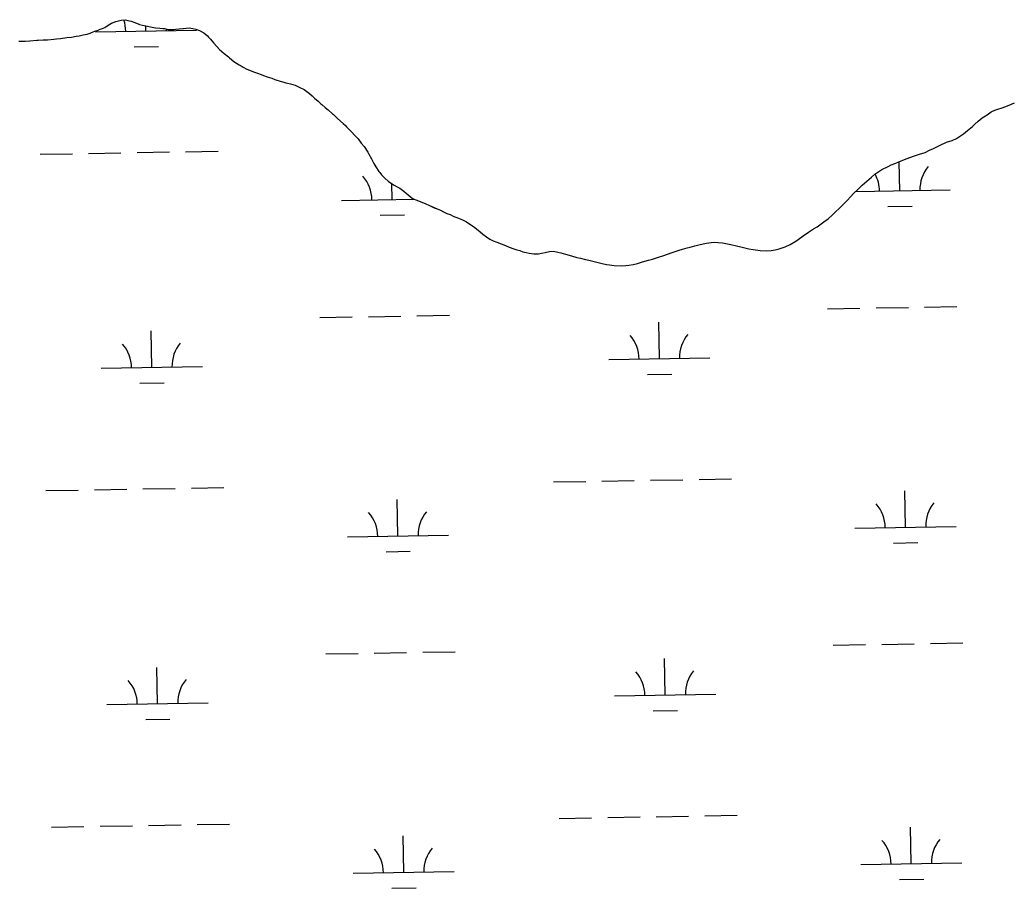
# Model space of a CAD drawing. Extents: x 3887375 to 3925618, y 296674 to 322633.
# Drawn here: x 3919501 to 3920482, y 311128 to 311987 of the extents above; entities that cross this region are included whole.
import ezdxf

# ---------------------------------------------------------------- set-up
doc = ezdxf.new("R2010")
doc.units = 0
doc.layers.add('V-TOPO-SHOR', color=7, linetype='Continuous')
doc.layers.add('V-WETL-SWMP', color=7, linetype='Continuous')

msp = doc.modelspace()

# ---------------------------------------------------------------- linework, layer by layer
at = {"layer": 'V-TOPO-SHOR'}
for points in [[(3919499.77, 311965.38), (3919501.41, 311965.38), (3919506.03, 311965.52), (3919510.65, 311965.8), (3919517.36, 311966.53), (3919518.7, 311966.53), (3919523.91, 311966.82), (3919527.94, 311966.81), (3919534.34, 311967.39), (3919536.88, 311967.68), (3919540.9, 311968.12), (3919547.31, 311969), (3919551.63, 311969.59), (3919556.25, 311970.47), (3919559.23, 311970.91), (3919563.41, 311971.8), (3919567.13, 311972.39), (3919570.11, 311973.42), (3919571.6, 311974.01), (3919574.88, 311975.35), (3919578.17, 311976.53), (3919580.1, 311977.27), (3919581.45, 311977.87), (3919584.73, 311979.2), (3919588.01, 311981.28), (3919591.44, 311983.21), (3919595.61, 311984.99), (3919598.15, 311985.73), (3919600.98, 311986.17), (3919605.15, 311986.6), (3919607.54, 311986.01), (3919610.66, 311985.4), (3919614.53, 311983.9), (3919618.25, 311982.4), (3919619, 311982.1), (3919622.12, 311981.2), (3919626.74, 311980.3), (3919630.02, 311979.85), (3919634.93, 311978.64)], [(3919634.93, 311978.64), (3919639.25, 311978.34), (3919642.08, 311978.18), (3919643.72, 311978.03), (3919647.45, 311977.13), (3919651.76, 311976.97), (3919652.96, 311977.12), (3919655.04, 311977.26), (3919658.32, 311977.85), (3919661.9, 311978.14), (3919662.64, 311978.14), (3919665.18, 311978.43), (3919668.45, 311978.57), (3919669.79, 311978.42), (3919671.73, 311977.97), (3919674.71, 311977.37), (3919678.43, 311976.02), (3919682.45, 311973.62), (3919686.17, 311970.64), (3919687.36, 311969.44), (3919689.29, 311967.35), (3919692.11, 311963.77), (3919695.38, 311960.19), (3919698.2, 311957.35), (3919702.81, 311953.32), (3919706.83, 311949.88), (3919707.87, 311948.99), (3919712.18, 311945.55), (3919717.54, 311941.97), (3919720.37, 311940.32), (3919721.41, 311939.72), (3919724.98, 311937.78), (3919729.45, 311936.13), (3919731.83, 311935.23), (3919735.55, 311933.73), (3919739.27, 311932.53), (3919741.65, 311931.63), (3919745.23, 311930.29), (3919749.99, 311928.78), (3919752.82, 311927.59), (3919758.03, 311925.93), (3919761.75, 311925.03), (3919763.69, 311924.43), (3919765.18, 311923.98), (3919768.15, 311923.38), (3919772.77, 311921.88), (3919777.53, 311919.79), (3919781.7, 311917.84), (3919784.52, 311915.6), (3919786.91, 311913.66), (3919789.73, 311911.41), (3919791.96, 311909.18), (3919795.53, 311906.34), (3919798.36, 311903.65), (3919799.1, 311903.05), (3919802.67, 311900.07), (3919805.5, 311897.67), (3919809.96, 311893.64), (3919810.7, 311892.9), (3919814.86, 311889.16), (3919820.36, 311884.23), (3919822.59, 311881.99), (3919823.63, 311880.95), (3919827.95, 311876.62), (3919832.7, 311871.69), (3919835.08, 311868.85), (3919838.2, 311864.83), (3919841.02, 311861.54), (3919844.73, 311855.73), (3919845.48, 311854.38), (3919848.3, 311849.16), (3919850.82, 311844.54), (3919852.6, 311841.41), (3919855.57, 311836.78), (3919856.46, 311835.59), (3919858.24, 311833.2), (3919861.07, 311830.51), (3919865.08, 311826.93), (3919867.91, 311825.13), (3919870.89, 311823.04), (3919873.71, 311821.54), (3919876.54, 311820.05), (3919880.41, 311817.06), (3919882.79, 311815.12), (3919886.51, 311811.98), (3919888.89, 311810.04), (3919892.31, 311808.69), (3919896.48, 311807.04), (3919900.35, 311805.4), (3919901.39, 311804.95), (3919905.85, 311803.15), (3919910.47, 311800.9), (3919913.29, 311799.86)], [(3920318.55, 311807.92), (3920322.14, 311811.78), (3920324.97, 311814.91), (3920329.45, 311819.22), (3920333.63, 311823.08), (3920337.96, 311826.95), (3920342.74, 311831.11), (3920346.02, 311833.93), (3920348.86, 311836.16), (3920353.04, 311838.68), (3920359.3, 311841.65), (3920362.28, 311843.28), (3920366.75, 311845.06), (3920369.74, 311846.1), (3920373.76, 311848.02), (3920377.94, 311849.5), (3920384.35, 311851.73), (3920390.31, 311853.8), (3920395.68, 311855.57), (3920400.15, 311857.65), (3920404.03, 311859.43), (3920410.6, 311862.69), (3920416.86, 311865.51), (3920422.38, 311867.44), (3920426.85, 311869.21), (3920430.73, 311871.89), (3920433.71, 311873.97), (3920437.74, 311877.23), (3920442.52, 311881.25), (3920444.76, 311883.33), (3920448.19, 311886.3), (3920452.22, 311889.57), (3920457.14, 311892.84), (3920461.17, 311895.66), (3920464.75, 311897.14), (3920467.73, 311898.33), (3920471.76, 311899.51), (3920474.59, 311900.55), (3920478.92, 311902.32), (3920484.14, 311904.7)], [(3919913.29, 311799.86), (3919916.57, 311798.36), (3919919.7, 311796.71), (3919922.97, 311795.22), (3919926.1, 311794.02), (3919929.82, 311792.22), (3919932.79, 311791.02), (3919935.92, 311789.83), (3919939.04, 311788.63), (3919942.17, 311786.83), (3919945.59, 311784.74), (3919949.16, 311782.2), (3919952.14, 311779.96), (3919955.71, 311776.97), (3919958.53, 311774.58), (3919962.1, 311772.04), (3919965.37, 311769.65), (3919968.5, 311768.15), (3919972.37, 311766.65), (3919976.69, 311765.16), (3919980.86, 311763.51), (3919984.58, 311761.86), (3919989.04, 311760.36), (3919992.02, 311759.31), (3919995, 311758.41), (3919998.13, 311757.21), (3920001.25, 311756.46), (3920004.23, 311756.01), (3920008.85, 311755.25), (3920013.32, 311755.39), (3920016.3, 311755.83), (3920020.02, 311756.57), (3920024.35, 311757.6), (3920028.22, 311757.74), (3920032.54, 311756.84), (3920035.52, 311756.39), (3920040.28, 311754.89), (3920046.09, 311753.23), (3920051.3, 311751.73), (3920055.02, 311750.83), (3920059.79, 311749.63), (3920063.21, 311748.88), (3920069.77, 311747.22), (3920076.32, 311745.57), (3920080.64, 311744.82), (3920083.62, 311744.36), (3920088.38, 311743.76), (3920095.08, 311743.44), (3920099.7, 311743.58), (3920102.68, 311744.02), (3920107.01, 311744.76), (3920111.48, 311745.79), (3920116.4, 311747.27), (3920122.21, 311749.04), (3920126.09, 311750.08), (3920132.2, 311752), (3920136.52, 311753.34), (3920141.15, 311754.97), (3920145.47, 311756.59), (3920148.45, 311757.63), (3920152.63, 311758.96), (3920155.91, 311759.85), (3920160.38, 311761.03), (3920163.36, 311761.77), (3920167.98, 311763.1), (3920172.15, 311764.28), (3920176.33, 311765.02), (3920179.61, 311765.76), (3920184.23, 311766.34), (3920187.21, 311766.79), (3920191.08, 311766.48), (3920195.55, 311766.17), (3920200.46, 311765.27), (3920203.74, 311764.51), (3920209.1, 311763.01), (3920216.1, 311761.36), (3920221.46, 311760.15), (3920225.63, 311759.4), (3920232.48, 311758.49), (3920238.59, 311758.18), (3920243.51, 311758.62), (3920247.53, 311759.35), (3920251.26, 311760.24), (3920254.54, 311761.27), (3920257.37, 311762.31), (3920262.44, 311764.53), (3920267.81, 311767.65), (3920270.35, 311769.58), (3920275.27, 311773.15), (3920280.49, 311776.56), (3920285.42, 311779.83), (3920289, 311781.91), (3920291.68, 311783.84), (3920295.71, 311786.81), (3920299.74, 311789.93), (3920304.07, 311793.8), (3920306.76, 311796.32), (3920311.09, 311800.34), (3920314.82, 311803.9), (3920318.55, 311807.92)]]:
    msp.add_lwpolyline(points, dxfattribs=at)
at = {"layer": 'V-WETL-SWMP'}
for p, q in [((3919575.42, 311974.77), (3919675.41, 311976.49)), ((3919625.41, 311975.63), (3919625.33, 311980.58)), ((3919613.68, 311959.99), (3919637.68, 311960.41)), ((3919664.62, 311856.21), (3919696.62, 311856.76)), ((3919520.65, 311853.74), (3919552.64, 311854.29)), ((3919568.64, 311854.57), (3919600.63, 311855.11)), ((3919616.63, 311855.39), (3919648.63, 311855.94)), ((3920370.62, 311817.58), (3920370.12, 311846.28)), ((3919868.78, 311808.97), (3919868.51, 311824.71)), ((3920326.98, 311816.83), (3920420.61, 311818.44)), ((3919818.79, 311808.11), (3919890.65, 311809.34)), ((3920358.88, 311801.95), (3920382.88, 311802.36)), ((3919857.05, 311793.33), (3919881.04, 311793.75)), ((3920299.2, 311700.91), (3920331.19, 311701.46)), ((3920347.19, 311701.73), (3920379.19, 311702.28)), ((3920395.19, 311702.55), (3920427.18, 311703.1)), ((3919797.37, 311692.29), (3919829.36, 311692.84)), ((3919845.36, 311693.12), (3919877.35, 311693.67)), ((3919893.35, 311693.94), (3919925.35, 311694.49)), ((3920132.96, 311651.62), (3920132.34, 311687.61)), ((3919631.12, 311643), (3919630.51, 311679)), ((3920082.96, 311650.76), (3920182.95, 311652.47)), ((3919581.13, 311642.14), (3919681.12, 311643.86)), ((3920121.22, 311635.98), (3920145.22, 311636.39)), ((3919619.39, 311627.37), (3919643.39, 311627.78)), ((3920172.17, 311532.2), (3920204.16, 311532.75)), ((3919622.34, 311522.76), (3919654.34, 311523.31)), ((3919670.33, 311523.59), (3919702.33, 311524.14)), ((3920028.19, 311529.73), (3920060.18, 311530.28)), ((3920076.18, 311530.55), (3920108.18, 311531.1)), ((3920124.18, 311531.38), (3920156.17, 311531.93)), ((3919526.36, 311521.12), (3919558.35, 311521.66)), ((3919574.35, 311521.94), (3919606.34, 311522.49)), ((3920376.33, 311484.96), (3920375.71, 311520.95)), ((3919874.49, 311476.34), (3919873.87, 311512.34)), ((3920326.33, 311484.1), (3920426.32, 311485.81)), ((3919824.5, 311475.48), (3919924.48, 311477.2)), ((3920364.59, 311469.32), (3920388.59, 311469.73)), ((3919862.76, 311460.71), (3919886.75, 311461.12)), ((3920304.91, 311368.28), (3920336.9, 311368.83)), ((3920352.9, 311369.1), (3920384.9, 311369.65)), ((3920400.89, 311369.93), (3920432.89, 311370.48)), ((3919803.07, 311359.67), (3919835.07, 311360.22)), ((3919851.07, 311360.49), (3919883.06, 311361.04)), ((3919899.06, 311361.31), (3919931.06, 311361.86)), ((3919636.83, 311310.38), (3919636.21, 311346.37)), ((3920138.67, 311318.99), (3920138.05, 311354.99)), ((3920088.67, 311318.13), (3920188.66, 311319.85)), ((3919586.84, 311309.52), (3919686.83, 311311.23)), ((3920126.93, 311303.36), (3920150.93, 311303.77)), ((3919625.1, 311294.74), (3919649.1, 311295.15)), ((3920129.88, 311198.75), (3920161.88, 311199.3)), ((3920177.88, 311199.57), (3920209.87, 311200.12)), ((3919580.06, 311189.31), (3919612.05, 311189.86)), ((3919628.05, 311190.14), (3919660.05, 311190.69)), ((3919676.04, 311190.96), (3919708.04, 311191.51)), ((3920033.9, 311197.1), (3920065.89, 311197.65)), ((3920081.89, 311197.93), (3920113.89, 311198.48)), ((3919532.06, 311188.49), (3919564.06, 311189.04)), ((3919880.2, 311143.72), (3919879.58, 311179.71)), ((3920382.03, 311152.33), (3920381.42, 311188.32)), ((3920332.04, 311151.47), (3920432.03, 311153.19)), ((3919830.21, 311142.86), (3919930.19, 311144.57)), ((3920370.3, 311136.69), (3920394.3, 311137.11)), ((3919868.47, 311128.08), (3919892.46, 311128.49))]:
    msp.add_line(p, q, dxfattribs=at)
for points in [[(3919499.77, 311965.38), (3919501.41, 311965.38), (3919506.03, 311965.52), (3919510.65, 311965.8), (3919517.36, 311966.53), (3919518.7, 311966.53), (3919523.91, 311966.82), (3919527.94, 311966.81), (3919534.34, 311967.39), (3919536.88, 311967.68), (3919540.9, 311968.12), (3919547.31, 311969), (3919551.63, 311969.59), (3919556.25, 311970.47), (3919559.23, 311970.91), (3919563.41, 311971.8), (3919567.13, 311972.39), (3919570.11, 311973.42), (3919571.6, 311974.01), (3919574.88, 311975.35), (3919578.17, 311976.53), (3919580.1, 311977.27), (3919581.45, 311977.87), (3919584.73, 311979.2), (3919588.01, 311981.28), (3919591.44, 311983.21), (3919595.61, 311984.99), (3919598.15, 311985.73), (3919600.98, 311986.17), (3919605.15, 311986.6), (3919607.54, 311986)], [(3919607.54, 311986), (3919610.66, 311985.4), (3919614.53, 311983.9), (3919618.25, 311982.41), (3919619, 311982.11), (3919622.12, 311981.21), (3919626.74, 311980.3), (3919630.02, 311979.85), (3919634.93, 311978.65), (3919639.25, 311978.34), (3919642.08, 311978.18), (3919643.72, 311978.03), (3919647.44, 311977.13), (3919651.76, 311976.97), (3919652.96, 311977.12), (3919655.04, 311977.26), (3919658.32, 311977.85), (3919661.9, 311978.14), (3919662.64, 311978.14), (3919665.18, 311978.43), (3919668.45, 311978.57), (3919669.79, 311978.42), (3919671.73, 311977.97), (3919674.71, 311977.37), (3919678.43, 311976.02), (3919682.45, 311973.62), (3919686.17, 311970.64), (3919687.35, 311969.44), (3919689.29, 311967.35), (3919692.11, 311963.77), (3919695.38, 311960.19), (3919698.21, 311957.35), (3919702.81, 311953.32), (3919706.83, 311949.88), (3919707.87, 311948.99), (3919712.18, 311945.55), (3919717.54, 311941.96), (3919720.37, 311940.32), (3919721.41, 311939.72), (3919724.98, 311937.78), (3919729.45, 311936.13), (3919731.83, 311935.23), (3919735.55, 311933.73), (3919739.27, 311932.53), (3919741.65, 311931.63), (3919745.23, 311930.28), (3919749.99, 311928.78), (3919752.82, 311927.59), (3919758.03, 311925.93), (3919761.75, 311925.03), (3919763.69, 311924.43), (3919765.18, 311923.98), (3919768.15, 311923.38), (3919772.77, 311921.88), (3919777.53, 311919.79), (3919781.7, 311917.84), (3919784.53, 311915.6), (3919786.91, 311913.66), (3919789.73, 311911.41), (3919791.96, 311909.18), (3919795.53, 311906.34), (3919798.35, 311903.65), (3919799.1, 311903.05), (3919802.67, 311900.06), (3919805.49, 311897.67), (3919809.96, 311893.64), (3919810.7, 311892.9), (3919814.86, 311889.16), (3919820.36, 311884.23), (3919822.59, 311881.99), (3919823.63, 311880.95), (3919827.95, 311876.62), (3919832.7, 311871.69), (3919835.08, 311868.86), (3919838.2, 311864.83), (3919841.02, 311861.54), (3919844.73, 311855.73), (3919845.48, 311854.38), (3919848.3, 311849.16), (3919850.82, 311844.54), (3919852.6, 311841.41), (3919855.57, 311836.78), (3919856.46, 311835.59), (3919858.24, 311833.2), (3919861.07, 311830.51), (3919865.08, 311826.93), (3919867.91, 311825.13), (3919870.89, 311823.04), (3919873.71, 311821.54), (3919876.54, 311820.05), (3919880.41, 311817.06), (3919882.79, 311815.12), (3919886.5, 311811.98), (3919888.89, 311810.04), (3919892.31, 311808.69), (3919896.48, 311807.04), (3919900.35, 311805.4), (3919901.39, 311804.95), (3919905.85, 311803.15), (3919910.47, 311800.91), (3919913.3, 311799.86)], [(3920322.14, 311811.78), (3920324.97, 311814.91), (3920329.45, 311819.22), (3920333.63, 311823.08), (3920337.96, 311826.95), (3920342.74, 311831.11), (3920346.02, 311833.93), (3920348.86, 311836.16), (3920353.04, 311838.68), (3920359.3, 311841.65), (3920362.28, 311843.28), (3920366.75, 311845.06), (3920369.74, 311846.1), (3920373.76, 311848.02), (3920377.94, 311849.5), (3920384.35, 311851.73), (3920390.31, 311853.8), (3920395.68, 311855.57), (3920400.16, 311857.65), (3920404.03, 311859.43), (3920410.6, 311862.69), (3920416.86, 311865.51), (3920422.38, 311867.43), (3920426.85, 311869.21), (3920430.73, 311871.89), (3920433.71, 311873.97), (3920437.74, 311877.23), (3920442.52, 311881.25), (3920444.76, 311883.33), (3920448.19, 311886.3), (3920452.22, 311889.57), (3920457.14, 311892.84), (3920461.17, 311895.66), (3920464.75, 311897.14), (3920467.73, 311898.33), (3920471.76, 311899.51), (3920474.59, 311900.55), (3920478.92, 311902.32), (3920484.14, 311904.7)], [(3919913.3, 311799.86), (3919916.57, 311798.36), (3919919.7, 311796.71), (3919922.97, 311795.22), (3919926.1, 311794.02), (3919929.82, 311792.22), (3919932.79, 311791.02), (3919935.92, 311789.83), (3919939.05, 311788.63), (3919942.17, 311786.83), (3919945.59, 311784.74), (3919949.16, 311782.2), (3919952.14, 311779.96), (3919955.71, 311776.97), (3919958.53, 311774.58), (3919962.1, 311772.04), (3919965.38, 311769.65), (3919968.5, 311768.15), (3919972.37, 311766.65), (3919976.69, 311765.15), (3919980.86, 311763.51), (3919984.58, 311761.86), (3919989.04, 311760.36), (3919992.02, 311759.31), (3919995, 311758.41), (3919998.12, 311757.21), (3920001.25, 311756.46), (3920004.23, 311756.01), (3920008.85, 311755.25), (3920013.32, 311755.39), (3920016.3, 311755.83), (3920020.02, 311756.57), (3920024.35, 311757.6), (3920028.22, 311757.74), (3920032.54, 311756.84), (3920035.52, 311756.39), (3920040.28, 311754.89), (3920046.09, 311753.23), (3920051.3, 311751.73), (3920055.02, 311750.83), (3920059.79, 311749.63), (3920063.21, 311748.88), (3920069.77, 311747.22), (3920076.32, 311745.57), (3920080.64, 311744.82), (3920083.62, 311744.36), (3920088.38, 311743.76), (3920095.08, 311743.44), (3920099.7, 311743.58), (3920102.68, 311744.02), (3920107.01, 311744.76), (3920111.48, 311745.79), (3920116.4, 311747.27), (3920122.21, 311749.05), (3920126.09, 311750.08), (3920132.2, 311752), (3920136.52, 311753.34), (3920141.15, 311754.97), (3920145.47, 311756.59), (3920148.45, 311757.63), (3920152.63, 311758.96), (3920155.91, 311759.85), (3920160.38, 311761.03), (3920163.36, 311761.77), (3920167.98, 311763.1), (3920172.16, 311764.28), (3920176.33, 311765.02), (3920179.61, 311765.76), (3920184.23, 311766.34), (3920187.21, 311766.78), (3920191.08, 311766.48), (3920195.55, 311766.17), (3920200.46, 311765.27), (3920203.74, 311764.51), (3920209.1, 311763.01), (3920216.1, 311761.36), (3920221.46, 311760.15), (3920225.63, 311759.4), (3920232.48, 311758.49), (3920238.59, 311758.18), (3920243.51, 311758.62), (3920247.53, 311759.35), (3920251.26, 311760.24), (3920254.54, 311761.27), (3920257.37, 311762.31), (3920262.44, 311764.54), (3920267.81, 311767.65), (3920270.35, 311769.58), (3920275.27, 311773.15), (3920280.49, 311776.56), (3920285.42, 311779.83), (3920289, 311781.91), (3920291.68, 311783.84), (3920295.71, 311786.81), (3920299.74, 311789.93), (3920304.07, 311793.79), (3920306.76, 311796.32), (3920311.09, 311800.34), (3920314.82, 311803.9), (3920318.55, 311807.92), (3920322.14, 311811.78)]]:
    msp.add_lwpolyline(points, dxfattribs=at)
for centre, start, end in [((3919570.17, 311975.16), 0.21154, 18.67006), ((3919680.64, 311977.05), 179.07023, 181.75519), ((3920425.84, 311819), 140.21154, 181.75519), ((3919813.54, 311808.49), 0.21154, 41.7552), ((3920315.37, 311817.11), 0.21154, 28.8365), ((3919924.01, 311810.39), 180.40833, 181.75519), ((3920077.71, 311651.14), 0.21154, 41.7552), ((3920188.18, 311653.04), 140.21154, 181.75519), ((3919575.88, 311642.53), 0.21154, 41.7552), ((3919686.35, 311644.43), 140.21154, 181.75519), ((3920321.08, 311484.48), 0.21154, 41.7552), ((3920431.55, 311486.38), 140.21154, 181.75519), ((3919819.25, 311475.87), 0.21154, 41.7552), ((3919929.72, 311477.76), 140.21154, 181.75519), ((3920083.42, 311318.52), 0.21154, 41.7552), ((3920193.89, 311320.41), 140.21154, 181.75519), ((3919581.59, 311309.9), 0.21154, 41.7552), ((3919692.06, 311311.8), 140.21154, 181.75519), ((3920326.79, 311151.86), 0.21154, 41.7552), ((3920437.26, 311153.75), 140.21154, 181.75519), ((3919824.96, 311143.24), 0.21154, 41.7552), ((3919935.43, 311145.14), 140.21154, 181.75519)]:
    msp.add_arc(centre, 35.25, start, end, dxfattribs=at)

doc.saveas('drawing.dxf')
